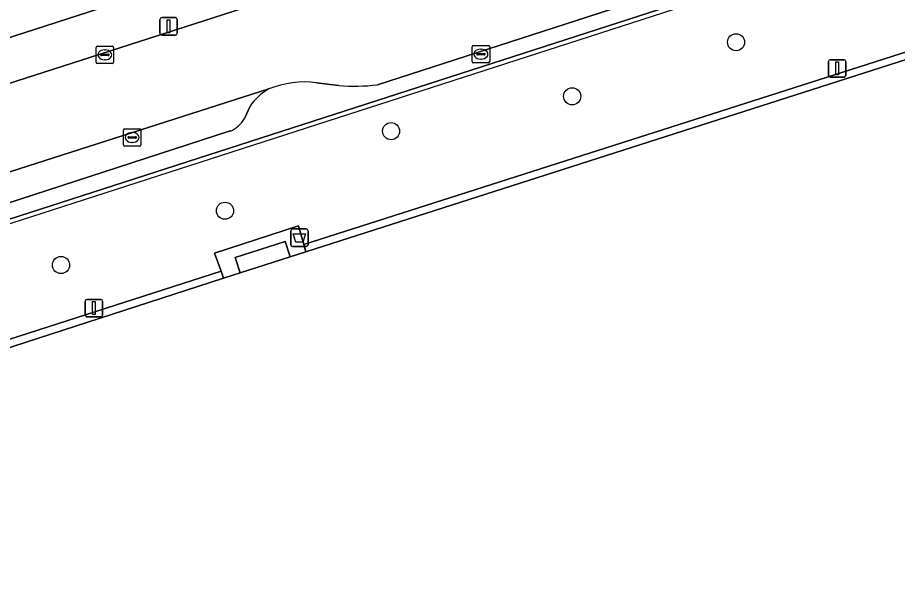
# Model space of a CAD drawing. Extents: x 158086 to 159499, y 382904 to 383981.
# Drawn here: x 159168.8 to 159219.1, y 383202.3 to 383234.7 of the extents above; entities that cross this region are included whole.
import ezdxf

# ---------------------------------------------------------------- set-up
doc = ezdxf.new("R2010")
doc.units = 0
for name, color, linetype in [('IMGEO_Afvalbak', 7, 'Continuous'), ('IMGEO_Boom', 7, 'Continuous'), ('IMGEO_Erf', 7, 'Continuous'), ('IMGEO_Groenvoorziening', 7, 'Continuous'), ('IMGEO_Hek', 7, 'Continuous'), ('IMGEO_Kolk', 7, 'Continuous'), ('IMGEO_Lichtmast', 7, 'Continuous'), ('IMGEO_Parkeervlak_open', 7, 'Continuous'), ('IMGEO_Rijbaan_lokaal_open', 7, 'Continuous'), ('IMGEO_Terreindeel_gesloten', 7, 'Continuous'), ('IMGEO_Voetpad_open', 7, 'Continuous')]:
    doc.layers.add(name, color=color, linetype=linetype)

msp = doc.modelspace()

# ---------------------------------------------------------------- linework, layer by layer
at = {"layer": 'IMGEO_Afvalbak'}
for p, q in [((159184.422, 383221.698), (159184.422, 383222.498)), ((159184.422, 383222.498), (159184.422, 383221.698)), ((159184.522, 383222.598), (159185.312, 383222.598)), ((159185.312, 383222.598), (159184.522, 383222.598)), ((159185.412, 383222.498), (159185.412, 383221.698)), ((159185.412, 383221.698), (159185.412, 383222.498)), ((159185.312, 383221.598), (159184.522, 383221.598)), ((159184.522, 383221.598), (159185.312, 383221.598))]:
    msp.add_line(p, q, dxfattribs=at)
msp.add_lwpolyline([(159184.565, 383222.312), (159185.269, 383222.312), (159185.12, 383221.842), (159184.714, 383221.842), (159184.565, 383222.312)], dxfattribs=at)
for centre, start, end in [((159184.522, 383222.498), 90, 180), ((159184.522, 383222.498), 90, 180), ((159185.312, 383222.498), 0, 90), ((159185.312, 383222.498), 360, 90), ((159184.522, 383221.698), 180, 270), ((159184.522, 383221.698), 180, 270), ((159185.312, 383221.698), 270, 0), ((159185.312, 383221.698), 270, 0)]:
    msp.add_arc(centre, 0.1, start, end, dxfattribs=at)
at = {"layer": 'IMGEO_Boom'}
for centre in [(159209.9, 383233.281), (159200.526, 383230.189), (159190.163, 383228.195), (159180.66, 383223.643), (159171.279, 383220.537)]:
    msp.add_circle(centre, 0.489, dxfattribs=at)
at = {"layer": 'IMGEO_Erf'}
msp.add_lwpolyline([(159190.692, 383240.773), (159190.072, 383242.696), (159186.971, 383241.691), (159180.806, 383239.694), (159174.699, 383237.715), (159168.554, 383235.725), (159162.447, 383233.746), (159156.238, 383231.735), (159150.172, 383229.77), (159143.859, 383227.725), (159137.582, 383225.691), (159138.181, 383223.835)], close=True, dxfattribs=at)
at = {"layer": 'IMGEO_Groenvoorziening'}
msp.add_lwpolyline([(159160.72, 383213.85), (159160.395, 383214.851), (159165.215, 383216.442), (159165.547, 383215.408), (159180.433, 383220.181), (159180.063, 383221.221), (159184.872, 383222.772), (159185.166, 383221.704), (159224.897, 383234.417), (159222.981, 383240.81), (159114.129, 383205.678), (159114.203, 383205.441), (159114.57, 383204.271), (159114.687, 383204.308), (159115.243, 383202.564), (159113.339, 383201.958), (159112.784, 383203.702), (159112.844, 383203.722), (159112.461, 383204.871), (159106.339, 383202.866), (159108.294, 383197.053)], dxfattribs=at)
at = {"layer": 'IMGEO_Hek'}
msp.add_lwpolyline([(159115.411, 383205.836), (159228.05, 383242.187)], dxfattribs=at)
at = {"layer": 'IMGEO_Kolk'}
for p, q in [((159173.288, 383232.137), (159173.288, 383232.989)), ((159173.363, 383233.063), (159174.215, 383233.063)), ((159174.289, 383232.989), (159174.289, 383232.137)), ((159194.804, 383232.175), (159194.804, 383233.027)), ((159194.879, 383233.101), (159195.731, 383233.101)), ((159195.292, 383232.881), (159195.317, 383232.881)), ((159195.805, 383233.027), (159195.805, 383232.175)), ((159173.547, 383232.557), (159173.547, 383232.569)), ((159173.985, 383232.52), (159173.587, 383232.52)), ((159173.59, 383232.606), (159173.988, 383232.606)), ((159173.776, 383232.843), (159173.801, 383232.843)), ((159174.031, 383232.569), (159174.031, 383232.557)), ((159195.063, 383232.595), (159195.063, 383232.607)), ((159195.501, 383232.558), (159195.103, 383232.558)), ((159195.106, 383232.644), (159195.504, 383232.644)), ((159195.547, 383232.607), (159195.547, 383232.595)), ((159174.215, 383232.063), (159173.363, 383232.063)), ((159173.799, 383232.283), (159173.774, 383232.283)), ((159195.731, 383232.101), (159194.879, 383232.101)), ((159195.315, 383232.321), (159195.29, 383232.321)), ((159174.851, 383227.408), (159174.851, 383228.26)), ((159174.926, 383228.334), (159175.778, 383228.334)), ((159175.11, 383227.828), (159175.11, 383227.84)), ((159175.153, 383227.877), (159175.551, 383227.877)), ((159175.339, 383228.114), (159175.364, 383228.114)), ((159175.594, 383227.84), (159175.594, 383227.828)), ((159175.852, 383228.26), (159175.852, 383227.408)), ((159175.778, 383227.334), (159174.926, 383227.334)), ((159175.548, 383227.791), (159175.15, 383227.791)), ((159175.362, 383227.554), (159175.337, 383227.554))]:
    msp.add_line(p, q, dxfattribs=at)
for points in [[(159173.288, 383232.137), (159173.288, 383232.989)], [(159173.363, 383233.063), (159174.215, 383233.063)], [(159174.289, 383232.989), (159174.289, 383232.137)], [(159194.804, 383232.175), (159194.804, 383233.027)], [(159194.879, 383233.101), (159195.731, 383233.101)], [(159195.805, 383233.027), (159195.805, 383232.175)], [(159174.215, 383232.063), (159173.363, 383232.063)], [(159195.731, 383232.101), (159194.879, 383232.101)], [(159174.851, 383227.408), (159174.851, 383228.26)], [(159174.926, 383228.334), (159175.778, 383228.334)], [(159175.852, 383228.26), (159175.852, 383227.408)], [(159175.778, 383227.334), (159174.926, 383227.334)]]:
    msp.add_lwpolyline(points, dxfattribs=at)
for centre, radius, start, end in [((159173.365, 383232.987), 0.0765, 91.552, 178.448), ((159173.365, 383232.987), 0.0765, 91.552, 178.448), ((159174.213, 383232.987), 0.0765, 1.552, 88.448), ((159174.213, 383232.987), 0.0765, 1.552, 88.448), ((159194.881, 383233.025), 0.0765, 91.552, 178.448), ((159194.881, 383233.025), 0.0765, 91.552, 178.448), ((159195.729, 383233.025), 0.0765, 1.552, 88.448), ((159195.729, 383233.025), 0.0765, 1.552, 88.448), ((159173.587, 383232.566), 0.0403, 85.8775, 175.7526), ((159173.584, 383232.556), 0.0366, 178.938, 274.7102), ((159173.988, 383232.563), 0.043, 264.8664, 352.4533), ((159173.992, 383232.568), 0.0386, 1.7309, 96.639), ((159195.103, 383232.604), 0.0403, 85.8775, 175.7526), ((159195.1, 383232.594), 0.0366, 178.938, 274.7102), ((159195.504, 383232.601), 0.043, 264.8664, 352.4533), ((159195.508, 383232.606), 0.0386, 1.7309, 96.639), ((159173.365, 383232.139), 0.0765, 181.552, 268.448), ((159173.365, 383232.139), 0.0765, 181.552, 268.448), ((159174.213, 383232.139), 0.0765, 271.552, 358.448), ((159174.213, 383232.139), 0.0765, 271.552, 358.448), ((159194.881, 383232.177), 0.0765, 181.552, 268.448), ((159194.881, 383232.177), 0.0765, 181.552, 268.448), ((159195.729, 383232.177), 0.0765, 271.552, 358.448), ((159195.729, 383232.177), 0.0765, 271.552, 358.448), ((159174.928, 383228.258), 0.0765, 91.552, 178.448), ((159174.928, 383228.258), 0.0765, 91.552, 178.448), ((159175.15, 383227.837), 0.0403, 85.8775, 175.7526), ((159175.555, 383227.839), 0.0386, 1.7309, 96.639), ((159175.776, 383228.258), 0.0765, 1.552, 88.448), ((159175.776, 383228.258), 0.0765, 1.552, 88.448), ((159174.928, 383227.41), 0.0765, 181.552, 268.448), ((159174.928, 383227.41), 0.0765, 181.552, 268.448), ((159175.147, 383227.827), 0.0366, 178.938, 274.7102), ((159175.551, 383227.834), 0.043, 264.8664, 352.4533), ((159175.776, 383227.41), 0.0765, 271.552, 358.448), ((159175.776, 383227.41), 0.0765, 271.552, 358.448)]:
    msp.add_arc(centre, radius, start, end, dxfattribs=at)
for centre, major_axis, ratio, start_param, end_param in [((159195.291, 383232.601), (-0.387, 0.002), 0.722429, 4.712389, 7.853982), ((159195.316, 383232.601), (-0.39, 0.002), 0.717154, 1.570796, 4.712389), ((159173.775, 383232.563), (-0.387, 0.002), 0.722429, 4.712389, 7.853982), ((159173.8, 383232.563), (-0.39, 0.002), 0.717154, 1.570796, 4.712389), ((159175.338, 383227.834), (-0.387, 0.002), 0.722429, 4.712389, 7.853982), ((159175.363, 383227.834), (-0.39, 0.002), 0.717154, 1.570796, 4.712389)]:
    msp.add_ellipse(centre, major_axis=major_axis, ratio=ratio, start_param=start_param, end_param=end_param, dxfattribs=at)
at = {"layer": 'IMGEO_Lichtmast'}
for p, q in [((159176.942, 383233.791), (159176.942, 383234.591)), ((159176.942, 383234.591), (159176.942, 383233.791)), ((159177.042, 383234.691), (159177.832, 383234.691)), ((159177.832, 383234.691), (159177.042, 383234.691)), ((159177.932, 383234.591), (159177.932, 383233.791)), ((159177.932, 383233.791), (159177.932, 383234.591)), ((159177.832, 383233.691), (159177.042, 383233.691)), ((159177.042, 383233.691), (159177.832, 383233.691)), ((159215.188, 383231.384), (159215.188, 383232.184)), ((159215.188, 383232.184), (159215.188, 383231.384)), ((159215.288, 383232.284), (159216.078, 383232.284)), ((159216.078, 383232.284), (159215.288, 383232.284)), ((159216.178, 383232.184), (159216.178, 383231.384)), ((159216.178, 383231.384), (159216.178, 383232.184)), ((159216.078, 383231.284), (159215.288, 383231.284)), ((159215.288, 383231.284), (159216.078, 383231.284)), ((159172.666, 383217.674), (159172.666, 383218.474)), ((159172.666, 383218.474), (159172.666, 383217.674)), ((159172.766, 383218.574), (159173.556, 383218.574)), ((159173.556, 383218.574), (159172.766, 383218.574)), ((159173.656, 383218.474), (159173.656, 383217.674)), ((159173.656, 383217.674), (159173.656, 383218.474)), ((159173.556, 383217.574), (159172.766, 383217.574)), ((159172.766, 383217.574), (159173.556, 383217.574))]:
    msp.add_line(p, q, dxfattribs=at)
for points in [[(159177.362, 383234.566), (159177.512, 383234.566), (159177.512, 383233.816), (159177.362, 383233.816), (159177.362, 383234.566)], [(159215.608, 383232.159), (159215.758, 383232.159), (159215.758, 383231.409), (159215.608, 383231.409), (159215.608, 383232.159)], [(159173.086, 383218.449), (159173.236, 383218.449), (159173.236, 383217.699), (159173.086, 383217.699), (159173.086, 383218.449)]]:
    msp.add_lwpolyline(points, dxfattribs=at)
for centre, start, end in [((159177.042, 383234.591), 90, 180), ((159177.042, 383234.591), 90, 180), ((159177.832, 383234.591), 0, 90), ((159177.832, 383234.591), 360, 90), ((159177.042, 383233.791), 180, 270), ((159177.042, 383233.791), 180, 270), ((159177.832, 383233.791), 270, 0), ((159177.832, 383233.791), 270, 0), ((159215.288, 383232.184), 90, 180), ((159215.288, 383232.184), 90, 180), ((159216.078, 383232.184), 0, 90), ((159216.078, 383232.184), 360, 90), ((159215.288, 383231.384), 180, 270), ((159215.288, 383231.384), 180, 270), ((159216.078, 383231.384), 270, 0), ((159216.078, 383231.384), 270, 0), ((159172.766, 383218.474), 90, 180), ((159172.766, 383218.474), 90, 180), ((159173.556, 383218.474), 0, 90), ((159173.556, 383218.474), 360, 90), ((159172.766, 383217.674), 180, 270), ((159172.766, 383217.674), 180, 270), ((159173.556, 383217.674), 270, 0), ((159173.556, 383217.674), 270, 0)]:
    msp.add_arc(centre, 0.1, start, end, dxfattribs=at)
at = {"layer": 'IMGEO_Parkeervlak_open'}
for points in [[(159183.178, 383230.607), (159166.906, 383225.411), (159164.151, 383224.515), (159144.312, 383218.065), (159144.038, 383217.976)], [(159181.77, 383228.927), (159182.1, 383229.617)], [(159147.125, 383217.202), (159180.957, 383228.204)]]:
    msp.add_lwpolyline(points, dxfattribs=at)
for centre, radius, start, end in [((159184.545, 383228.036), 2.912, 118.0059, 147.1208), ((159180.38, 383229.671), 1.577, 291.4611, 331.8322)]:
    msp.add_arc(centre, radius, start, end, dxfattribs=at)
at = {"layer": 'IMGEO_Rijbaan_lokaal_open'}
for points in [[(159189.385, 383230.847), (159217.235, 383239.87)], [(159183.246, 383235.747), (159165.426, 383230.001), (159166.906, 383225.411), (159183.178, 383230.607)], [(159185.901, 383230.956), (159187.163, 383230.808)]]:
    msp.add_lwpolyline(points, dxfattribs=at)
for centre, radius, start, end in [((159185.175, 383225.822), 5.185, 81.9516, 112.6556), ((159188.086, 383241.535), 10.767, 265.0819, 276.9291)]:
    msp.add_arc(centre, radius, start, end, dxfattribs=at)
at = {"layer": 'IMGEO_Terreindeel_gesloten'}
msp.add_lwpolyline([(159224.58, 383233.873), (159185.281, 383221.286), (159184.386, 383221.001), (159181.525, 383220.089), (159180.574, 383219.786), (159165.688, 383214.968), (159164.669, 383214.641), (159161.812, 383213.726), (159160.86, 383213.421), (159136.883, 383205.771), (159136.521, 383205.653), (159121.589, 383200.782), (159143.574, 383132.142), (159246.571, 383165.223), (159235.831, 383198.766)], close=True, dxfattribs=at)
at = {"layer": 'IMGEO_Voetpad_open'}
for points in [[(159238.931, 383251.896), (159239.749, 383252.158), (159240.455, 383252.468), (159241.039, 383252.786), (159241.578, 383253.174), (159241.895, 383253.546), (159240.777, 383256.959), (159238.934, 383256.362), (159237.003, 383255.736), (159219.296, 383250), (159191.824, 383241.138), (159190.692, 383240.773), (159138.181, 383223.835), (159133.496, 383222.324), (159083.219, 383206.105), (159079.321, 383204.848), (159010.965, 383182.799), (159007.137, 383181.583)], [(159241.155, 383247.653), (159219.89, 383240.731), (159217.235, 383239.87), (159189.385, 383230.847)], [(159138.884, 383214.605), (159110.937, 383205.512), (159109.271, 383204.971), (159108.309, 383204.663), (159105.985, 383203.92), (159106.038, 383203.762), (159106.248, 383203.135), (159112.38, 383205.114), (159114.129, 383205.678), (159222.981, 383240.81)], [(159141.312, 383222.225), (159162.67, 383229.112), (159165.426, 383230.001), (159183.246, 383235.747)], [(159187.163, 383230.808), (159185.901, 383230.956)], [(159182.1, 383229.617), (159181.77, 383228.927)], [(159180.957, 383228.204), (159147.125, 383217.202)]]:
    msp.add_lwpolyline(points, dxfattribs=at)
for points in [[(159235.831, 383198.766), (159236.229, 383198.899), (159224.897, 383234.417), (159185.166, 383221.704), (159185.281, 383221.286), (159224.58, 383233.873)], [(159184.386, 383221.001), (159185.281, 383221.286), (159185.166, 383221.704), (159184.872, 383222.772), (159180.063, 383221.221), (159180.433, 383220.181), (159180.574, 383219.786), (159181.525, 383220.089), (159181.245, 383220.967), (159184.102, 383221.882)], [(159181.525, 383220.089), (159184.386, 383221.001), (159184.102, 383221.882), (159181.245, 383220.967)], [(159180.433, 383220.181), (159165.547, 383215.408), (159165.688, 383214.968), (159180.574, 383219.786)]]:
    msp.add_lwpolyline(points, close=True, dxfattribs=at)
for centre, radius, start, end in [((159185.175, 383225.822), 5.185, 81.9516, 112.6556), ((159184.545, 383228.036), 2.912, 118.0059, 147.1208), ((159188.086, 383241.535), 10.767, 265.0819, 276.9291), ((159180.38, 383229.671), 1.577, 291.4611, 331.8322)]:
    msp.add_arc(centre, radius, start, end, dxfattribs=at)

doc.saveas('drawing.dxf')
